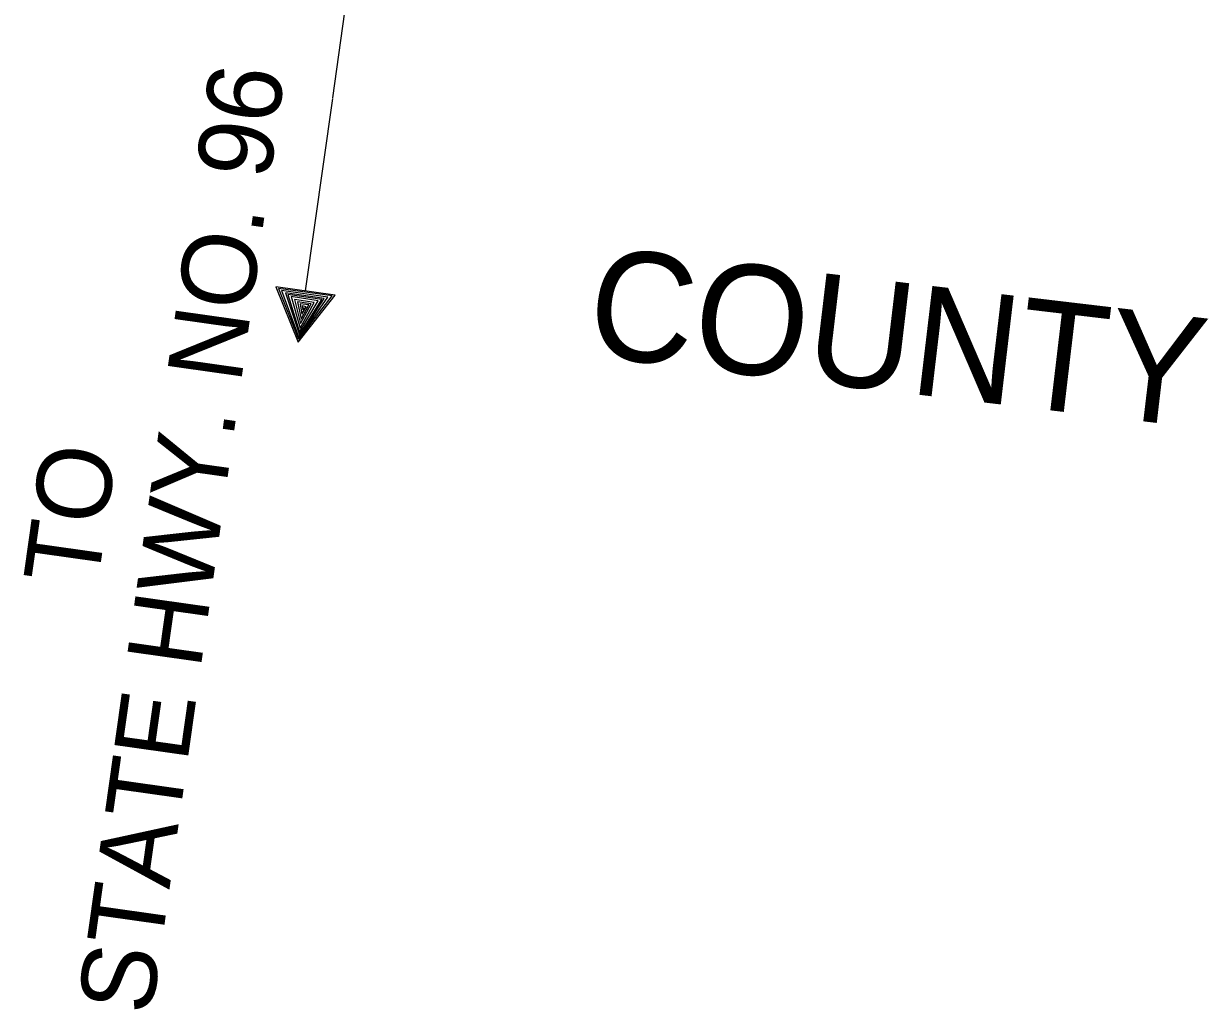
# Model space of a CAD drawing. Extents: x 1788175 to 1969470, y 584502 to 738744.
# Drawn here: x 1889575 to 1897952, y 584502 to 591470 of the extents above; entities that cross this region are included whole.
import ezdxf

# ---------------------------------------------------------------- set-up
doc = ezdxf.new("R2010")
doc.units = 0
doc.layers.add('DESIGN - TRAFFIC CONTROL PERMANENT - Signalization Text', color=7, linetype='Continuous')
doc.layers.add('SURVEY - DRAINAGE - Natural Features', color=7, linetype='Continuous')

msp = doc.modelspace()

# ---------------------------------------------------------------- linework, layer by layer
at = {"layer": 'DESIGN - TRAFFIC CONTROL PERMANENT - Signalization Text'}
for p, q in [((1891760.7, 590946.2), (1891902.3, 591949.5)), ((1891568, 589581.6), (1891759.9, 590941)), ((1891777.2, 589552.1), (1891358.9, 589611.2)), ((1891358.9, 589611.2), (1891516.9, 589219.4)), ((1891755.2, 589545.6), (1891376.4, 589597.7)), ((1891376.4, 589597.7), (1891519.3, 589239.7)), ((1891725.5, 589536.5), (1891398.2, 589583.4)), ((1891398.2, 589583.4), (1891520.8, 589250.8)), ((1891700.3, 589527.5), (1891425.1, 589567)), ((1891425.1, 589567), (1891524.3, 589270.8)), ((1891682.8, 589520.7), (1891442.7, 589555.9)), ((1891442.7, 589555.9), (1891526.2, 589288.5)), ((1891656.9, 589510.4), (1891466.6, 589541.9)), ((1891466.6, 589541.9), (1891529, 589317.9)), ((1891629.6, 589500.4), (1891490.7, 589520.7)), ((1891490.7, 589520.7), (1891533, 589351.1)), ((1891607.5, 589489.6), (1891511.7, 589505.1)), ((1891511.7, 589505.1), (1891536.5, 589380.4)), ((1891516.9, 589219.4), (1891777.2, 589552.1)), ((1891519.3, 589239.7), (1891725.5, 589536.5)), ((1891519.8, 589239), (1891755.2, 589545.6)), ((1891520.8, 589250.8), (1891700.3, 589527.5)), ((1891524.3, 589270.8), (1891682.8, 589520.7)), ((1891526.2, 589288.5), (1891656.9, 589510.4)), ((1891529, 589317.9), (1891629.6, 589500.4)), ((1891590.6, 589482), (1891530.9, 589490.5)), ((1891530.9, 589490.5), (1891542.3, 589416.7)), ((1891533, 589351.1), (1891607.5, 589489.6)), ((1891536.5, 589380.4), (1891590.6, 589482)), ((1891542.3, 589416.7), (1891571.6, 589469.5)), ((1891571.6, 589469.5), (1891545.2, 589475.2)), ((1891545.2, 589475.2), (1891548.7, 589448.2)), ((1891548.7, 589448.2), (1891558.9, 589464))]:
    msp.add_line(p, q, dxfattribs=at)

# ---------------------------------------------------------------- texts
for s, height, p in [('STATE HWY. NO. 96', 527.999, (1890479, 584452.8)), ('TO', 528, (1890095.5, 587483))]:
    msp.add_text(s, height=height, rotation=81.96414, dxfattribs=at).set_placement(p)
at = {"layer": 'SURVEY - DRAINAGE - Natural Features'}
msp.add_text('COUNTY', height=775, rotation=353.246, dxfattribs=at).set_placement((1893538, 589127.3))

doc.saveas('drawing.dxf')
